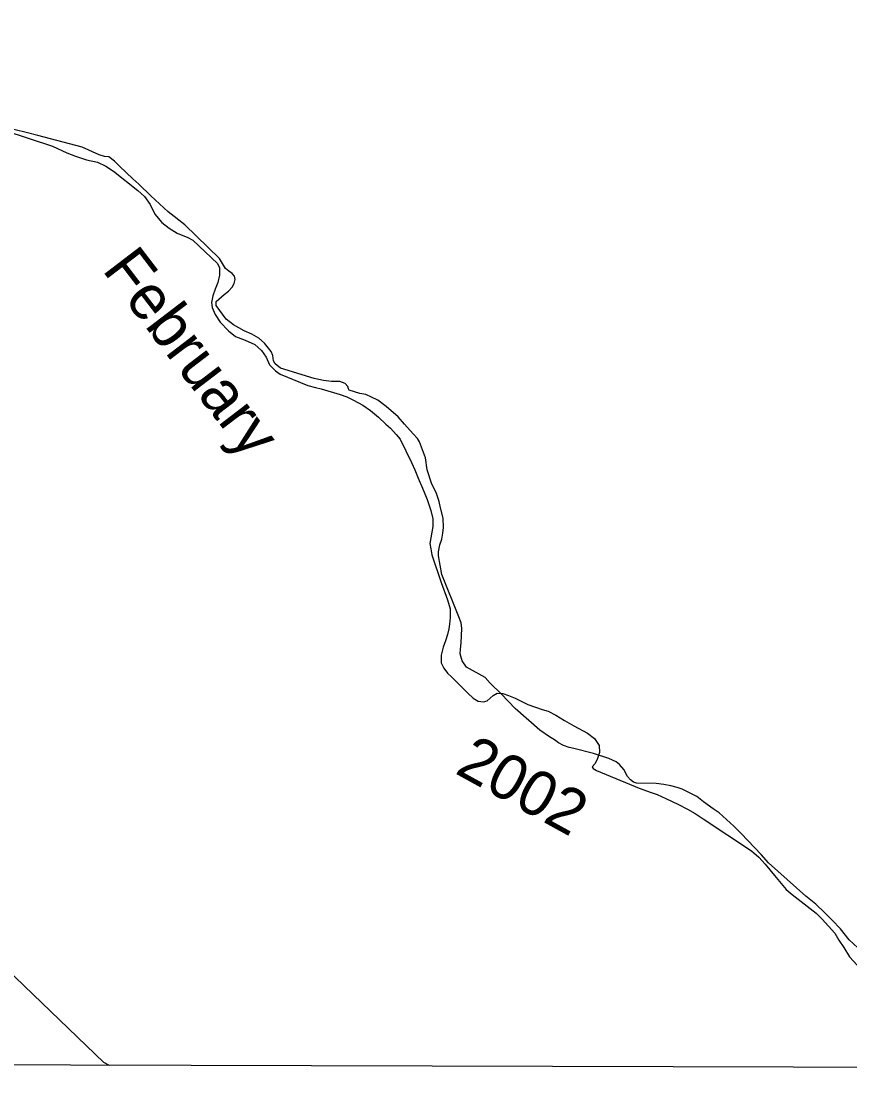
# Model space of a CAD drawing. Extents: x 3161564 to 3199464, y 849354 to 874788.
# Drawn here: x 3179471 to 3181000, y 854733 to 856709 of the extents above; entities that cross this region are included whole.
import ezdxf

# ---------------------------------------------------------------- set-up
doc = ezdxf.new("R2010")
doc.units = 0
for name, color, linetype in [('V-GRID-FRAM', 7, 'Continuous'), ('V-RIVR-IDEN', 7, 'Continuous'), ('V-SITE-VEGE', 7, 'Continuous'), ('V-TOPO-BNDY', 7, 'Continuous'), ('V-TOPO-SHOR', 7, 'Continuous')]:
    doc.layers.add(name, color=color, linetype=linetype)

msp = doc.modelspace()

# ---------------------------------------------------------------- linework, layer by layer
at = {"layer": 'V-GRID-FRAM'}
msp.add_lwpolyline([(3165819.2, 873007.6), (3197186.7, 872920.9), (3197144.3, 854733.3), (3165761, 854820), (3165819.2, 873007.6)], dxfattribs=at)
at = {"layer": 'V-SITE-VEGE'}
for p, q in [((3179440, 856507.5), (3179527.8, 856478.7)), ((3179527.8, 856478.7), (3179554.3, 856466.2)), ((3179554.3, 856466.2), (3179570.6, 856459.9)), ((3179570.6, 856459.9), (3179590.7, 856453.5)), ((3179590.7, 856453.5), (3179611.3, 856449)), ((3179611.3, 856449), (3179626.6, 856441.7)), ((3179626.6, 856441.7), (3179640.5, 856432.2)), ((3179640.5, 856432.2), (3179685.3, 856396.6)), ((3179685.3, 856396.6), (3179697.7, 856385.5)), ((3179697.7, 856385.5), (3179708.1, 856371)), ((3179708.1, 856371), (3179717, 856352.9)), ((3179717, 856352.9), (3179730.2, 856337.5)), ((3179730.2, 856337.5), (3179743.2, 856326.8)), ((3179743.2, 856326.8), (3179758.3, 856318)), ((3179758.3, 856318), (3179777.8, 856309.9)), ((3179777.8, 856309.9), (3179787.3, 856305)), ((3179787.3, 856305), (3179832.9, 856261.7)), ((3179832.9, 856261.7), (3179836.6, 856253.7)), ((3179836.6, 856253.7), (3179836.7, 856240.3)), ((3179836.7, 856240.3), (3179833.6, 856226.8)), ((3179828.3, 856214.2), (3179824.3, 856202.1)), ((3179833.6, 856226.8), (3179828.3, 856214.2)), ((3179824.3, 856202.1), (3179821.7, 856190.1)), ((3179821.7, 856190.1), (3179822.9, 856180.9)), ((3179822.9, 856180.9), (3179828.4, 856167.5)), ((3179828.4, 856167.5), (3179837.9, 856153.6)), ((3179837.9, 856153.6), (3179852.9, 856137.5)), ((3179852.9, 856137.5), (3179865.7, 856127.1)), ((3179865.7, 856127.1), (3179883.6, 856120.3)), ((3179883.6, 856120.3), (3179901.8, 856112.3)), ((3179901.8, 856112.3), (3179914, 856101.4)), ((3179914, 856101.4), (3179922.5, 856088.9)), ((3179922.5, 856088.9), (3179928.9, 856074.7)), ((3179928.9, 856074.7), (3179940, 856063.7)), ((3179940, 856063.7), (3179948.7, 856057.5)), ((3179948.7, 856057.5), (3179999.8, 856036.8)), ((3179999.8, 856036.8), (3180013.6, 856033)), ((3180013.6, 856033), (3180024.4, 856030.4)), ((3180024.4, 856030.4), (3180059.3, 856020.1)), ((3180059.3, 856020.1), (3180071.8, 856015.8)), ((3180071.8, 856015.8), (3180084.1, 856009.9)), ((3180084.1, 856009.9), (3180101, 856000.1)), ((3180101, 856000.1), (3180115.5, 855990.5)), ((3180115.5, 855990.5), (3180129.9, 855978)), ((3180129.9, 855978), (3180143.7, 855965.6)), ((3180143.7, 855965.6), (3180152.4, 855958)), ((3180152.4, 855958), (3180162.7, 855946.3)), ((3180162.7, 855946.3), (3180169.9, 855937.8)), ((3180169.9, 855937.8), (3180191.3, 855894.8)), ((3180191.3, 855894.8), (3180197.4, 855881.3)), ((3180197.4, 855881.3), (3180203.1, 855865.6)), ((3180203.1, 855865.6), (3180211.4, 855846.9)), ((3180211.4, 855846.9), (3180220.1, 855826.1)), ((3180220.1, 855826.1), (3180226.9, 855805.9)), ((3180226.9, 855805.9), (3180230.3, 855790.4)), ((3180230.3, 855790.4), (3180230.4, 855776.2)), ((3180230.4, 855776.2), (3180225.1, 855745)), ((3180225.1, 855745), (3180226.6, 855735)), ((3180226.6, 855735), (3180228.8, 855723.9)), ((3180228.8, 855723.9), (3180245.8, 855673.2)), ((3180245.8, 855673.2), (3180257.6, 855640.8)), ((3180257.6, 855640.8), (3180262.4, 855624.4)), ((3180262.4, 855624.4), (3180262.6, 855608.6)), ((3180262.6, 855608.6), (3180261.2, 855596.1)), ((3180260, 855587.6), (3180257.8, 855577.1)), ((3180261.2, 855596.1), (3180260, 855587.6)), ((3180254.1, 855565.6), (3180249.6, 855553.7)), ((3180257.8, 855577.1), (3180254.1, 855565.6)), ((3180249.6, 855553.7), (3180245.9, 855538.7)), ((3180245.9, 855538.7), (3180246.1, 855524.5)), ((3180246.1, 855524.5), (3180250.5, 855515.2)), ((3180250.5, 855515.2), (3180257.7, 855505.9)), ((3180257.7, 855505.9), (3180265.5, 855498)), ((3180265.5, 855498), (3180295.2, 855469)), ((3180295.2, 855469), (3180305.2, 855459.7)), ((3180330.9, 855454.3), (3180341.6, 855464.5)), ((3180341.6, 855464.5), (3180349.2, 855468.6)), ((3180349.2, 855468.6), (3180359.7, 855468)), ((3180359.7, 855468), (3180370.2, 855464.3)), ((3180370.2, 855464.3), (3180382.8, 855459.3)), ((3180305.2, 855459.7), (3180314.3, 855454.2)), ((3180314.3, 855454.2), (3180323.8, 855452.5)), ((3180323.8, 855452.5), (3180330.9, 855454.3)), ((3180382.8, 855459.3), (3180406.1, 855447.9)), ((3180406.1, 855447.9), (3180432.2, 855438.9)), ((3180432.2, 855438.9), (3180443.3, 855435.3)), ((3180443.3, 855435.3), (3180457.8, 855428.1)), ((3180457.8, 855428.1), (3180473.7, 855418.4)), ((3180473.7, 855418.4), (3180490.8, 855408.4)), ((3180490.8, 855408.4), (3180516, 855395.2)), ((3180516, 855395.2), (3180529.3, 855385.3)), ((3180529.3, 855385.3), (3180537.6, 855372)), ((3180537.6, 855372), (3180538.1, 855359.4)), ((3180533.8, 855346.4), (3180529.9, 855338.2)), ((3180538.1, 855359.4), (3180533.8, 855346.4)), ((3180529.9, 855338.2), (3180524.5, 855332.8)), ((3180524.5, 855332.8), (3180526.8, 855329.9)), ((3180526.8, 855329.9), (3180532.5, 855326)), ((3180532.5, 855326), (3180611.4, 855293.4)), ((3180611.4, 855293.4), (3180633.6, 855285.1)), ((3180633.6, 855285.1), (3180644.8, 855281.4)), ((3180644.8, 855281.4), (3180660.9, 855274.4)), ((3180660.9, 855274.4), (3180684.1, 855263.4)), ((3180684.1, 855263.4), (3180700.8, 855254.7)), ((3180700.8, 855254.7), (3180715.1, 855246.5)), ((3180715.1, 855246.5), (3180729.6, 855236.8)), ((3180729.6, 855236.8), (3180819, 855177.8)), ((3180819, 855177.8), (3180832.3, 855166.2)), ((3180832.3, 855166.2), (3180844.3, 855153.1)), ((3180844.3, 855153.1), (3180861.6, 855132)), ((3180861.6, 855132), (3180883.3, 855106.4)), ((3180883.3, 855106.4), (3180894.4, 855097)), ((3180894.4, 855097), (3180938.2, 855062.4)), ((3180938.2, 855062.4), (3180949.3, 855051.3)), ((3180949.3, 855051.3), (3180961.5, 855038.5)), ((3180961.5, 855038.5), (3180972.9, 855025.5)), ((3180972.9, 855025.5), (3180980.4, 855013.1)), ((3180980.4, 855013.1), (3180989.8, 854999.4)), ((3180989.8, 854999.4), (3181000.2, 854982)), ((3181000.2, 854982), (3181013.9, 854966.9))]:
    msp.add_line(p, q, dxfattribs=at)
at = {"layer": 'V-TOPO-BNDY'}
for p, q in [((3179622.7, 854787.1), (3179316, 855081.8)), ((3179633.2, 854781.7), (3179622.7, 854787.1))]:
    msp.add_line(p, q, dxfattribs=at)
at = {"layer": 'V-TOPO-SHOR'}
for points in [[(3180074.5, 856030.5), (3180073.7, 856035.1), (3180068.6, 856040.3), (3180058.5, 856043.8), (3180043.3, 856044.1), (3180028.3, 856045.8), (3180011.4, 856049.3), (3179948.8, 856068.4), (3179939.4, 856076.9), (3179936, 856082.5), (3179935, 856092.3), (3179932.1, 856099.7), (3179919.6, 856114.7), (3179908.8, 856123.9), (3179896, 856131.5), (3179881.9, 856137.7), (3179862.4, 856148.5), (3179848.7, 856159.4), (3179830.5, 856184.1), (3179830.5, 856192), (3179844.8, 856204.9), (3179852.9, 856211.1), (3179859.7, 856218), (3179863.6, 856225), (3179865.5, 856232.6), (3179864.3, 856238.4), (3179859.7, 856243.5), (3179853.4, 856247.7), (3179847.4, 856252.7), (3179836.4, 856271.1), (3179772.5, 856333), (3179741.7, 856357.1), (3179709.5, 856386.5), (3179687.5, 856408.3), (3179676.2, 856418), (3179651.5, 856441.4), (3179642.7, 856450.8), (3179631.8, 856458.5), (3179624.1, 856459.2), (3179614.3, 856462.3), (3179582.6, 856476.8), (3179501, 856498.4), (3179481.8, 856502.8), (3179456.6, 856509.1)], [(3181015.6, 854998.4), (3180999.4, 855013.5), (3180983.4, 855033.5), (3180968.2, 855049.8), (3180954.1, 855064.2), (3180938, 855079.5), (3180919.5, 855094.1), (3180850.1, 855155.4), (3180836.6, 855170.9), (3180800, 855209.9), (3180786.2, 855223.4), (3180759.3, 855248.1), (3180748.5, 855255.5), (3180730.5, 855268.2), (3180718, 855277.8), (3180690.9, 855291.8), (3180681.5, 855294.7), (3180670.2, 855297.9), (3180657.1, 855300.4), (3180642.9, 855302.1), (3180606.3, 855302.5), (3180601.3, 855304.6), (3180595.3, 855308.7), (3180590.1, 855314.7), (3180582.9, 855328), (3180575.5, 855337), (3180568.9, 855342.2), (3180555.7, 855347.9), (3180527.3, 855357.3), (3180490.8, 855366.5), (3180482.4, 855368.2), (3180471.5, 855371.9), (3180462.8, 855377.3), (3180454.9, 855382.8), (3180446, 855388.4), (3180428.2, 855400.6), (3180382.5, 855440.7), (3180357.2, 855466.8), (3180336.3, 855487.1), (3180326.8, 855497.8), (3180292.5, 855517), (3180284.7, 855528.4), (3180281.1, 855541.5), (3180281.6, 855550), (3180283, 855561.6), (3180284, 855588.4), (3180282.7, 855598.7), (3180278.5, 855609.9), (3180247.2, 855687.6), (3180240.9, 855722.5), (3180241.2, 855729.9), (3180243.1, 855742.3), (3180247.2, 855753.3), (3180249.2, 855764.3), (3180250.1, 855774.4), (3180249.6, 855791.9), (3180244.8, 855810.9), (3180242, 855822.7), (3180236.7, 855838.9), (3180228.6, 855854.6), (3180220.2, 855881.2), (3180216.6, 855903), (3180206, 855932.4), (3180202.4, 855938.9), (3180194, 855947.2), (3180178.2, 855965), (3180166.5, 855978.8), (3180144.4, 855998), (3180128.7, 856009.3), (3180117.4, 856015.3), (3180106.8, 856019.9), (3180095.8, 856021.8), (3180076.1, 856028), (3180074.5, 856030.5)]]:
    msp.add_lwpolyline(points, dxfattribs=at)

# ---------------------------------------------------------------- texts
at = {"layer": 'V-RIVR-IDEN'}
for s, rotation, p in [('February', 307.3963, (3179618.4, 856250.1)), ('2002', 331.1812, (3180269.1, 855322))]:
    msp.add_text(s, height=83, rotation=rotation, dxfattribs=at).set_placement(p)

doc.saveas('drawing.dxf')
